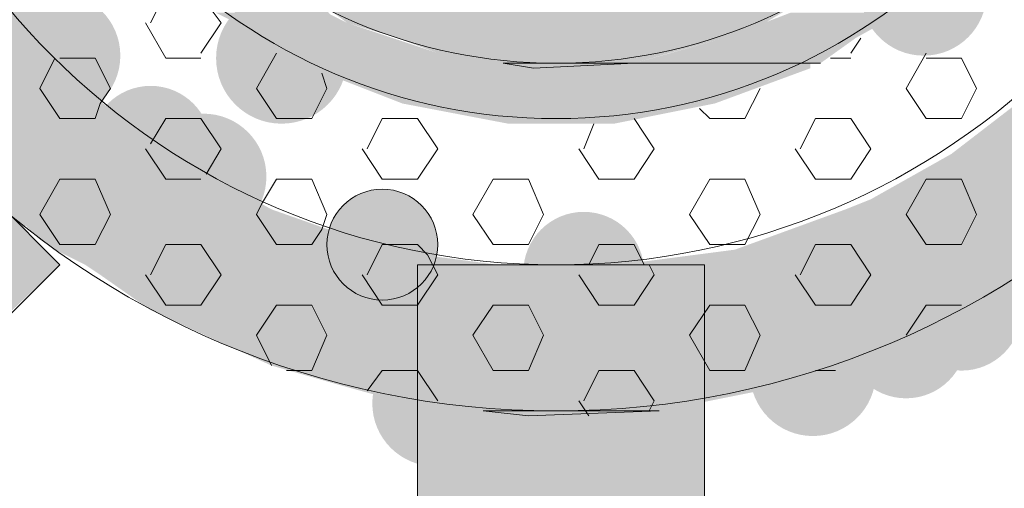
# Model space of a CAD drawing. Extents: x 3940905 to 4145695, y 925352 to 1109797.
# Tile 1041 of 1056: x 4067718 to 4067818, y 1099672 to 1099719. Entities that reach past the tile are written whole.
import ezdxf

# ---------------------------------------------------------------- set-up
doc = ezdxf.new("R2010")
doc.units = 0
doc.header["$LTSCALE"] = 750
doc.header["$MEASUREMENT"] = 0
doc.layers.add('CKD Equipments', color=252, linetype='CONTINUOUS', lineweight=0)

msp = doc.modelspace()

# ---------------------------------------------------------------- hatches: boundary and pattern name
at = {"layer": 'CKD Equipments', "true_color": 0x808080}
h = msp.add_hatch(color=8, dxfattribs=at)
edge = h.paths.add_edge_path(flags=16)
edge.add_arc((4067809.434, 1099722.213), 6.36, 0, 360)
h = msp.add_hatch(color=8, dxfattribs=at)
h.paths.add_polyline_path([(4067721.155, 1099716.616), (4067698.259, 1099722.213), (4067716.067, 1099722.213)])
h.paths.add_polyline_path([(4067701.82, 1099716.616), (4067721.155, 1099716.616), (4067698.259, 1099722.213)])
h = msp.add_hatch(color=8, dxfattribs=at)
edge = h.paths.add_edge_path(flags=16)
edge.add_arc((4067721.918, 1099715.853), 6.353, 0, 360)
h = msp.add_hatch(color=8, dxfattribs=at)
edge = h.paths.add_edge_path(flags=16)
edge.add_arc((4067744.56, 1099715.599), 6.615, 0, 360)
h = msp.add_hatch(color=8, dxfattribs=at)
h.paths.add_polyline_path([(4067793.406, 1099719.16), (4067749.14, 1099720.687), (4067795.951, 1099720.687)])
h.paths.add_polyline_path([(4067751.175, 1099719.16), (4067793.406, 1099719.16), (4067749.14, 1099720.687)])
h = msp.add_hatch(color=8, dxfattribs=at)
h.paths.add_polyline_path([(4067751.175, 1099719.16), (4067737.946, 1099720.178), (4067749.14, 1099720.178)])
h.paths.add_polyline_path([(4067739.981, 1099719.16), (4067751.175, 1099719.16), (4067737.946, 1099720.178)])
h = msp.add_hatch(color=8, dxfattribs=at)
h.paths.add_polyline_path([(4067802.565, 1099717.634), (4067795.951, 1099720.178), (4067807.144, 1099720.178)])
h.paths.add_polyline_path([(4067789.336, 1099717.634), (4067802.565, 1099717.634), (4067795.951, 1099720.178)])
h = msp.add_hatch(color=8, dxfattribs=at)
h.paths.add_polyline_path([(4067760.334, 1099716.108), (4067739.981, 1099719.16), (4067751.175, 1099719.16)])
h.paths.add_polyline_path([(4067745.069, 1099716.108), (4067760.334, 1099716.108), (4067739.981, 1099719.16)])
h = msp.add_hatch(color=8, dxfattribs=at)
h.paths.add_polyline_path([(4067789.336, 1099717.634), (4067751.175, 1099719.16), (4067793.406, 1099719.16)])
h.paths.add_polyline_path([(4067756.263, 1099717.634), (4067789.336, 1099717.634), (4067751.175, 1099719.16)])
h = msp.add_hatch(color=8, dxfattribs=at)
h.paths.add_polyline_path([(4067783.739, 1099716.108), (4067756.263, 1099717.634), (4067789.336, 1099717.634)])
h.paths.add_polyline_path([(4067760.334, 1099716.108), (4067783.739, 1099716.108), (4067756.263, 1099717.634)])
h = msp.add_hatch(color=8, dxfattribs=at)
h.paths.add_polyline_path([(4067799.003, 1099715.09), (4067789.336, 1099717.634), (4067802.565, 1099717.634)])
h.paths.add_polyline_path([(4067780.177, 1099715.09), (4067799.003, 1099715.09), (4067789.336, 1099717.634)])
h = msp.add_hatch(color=8, dxfattribs=at)
h.paths.add_polyline_path([(4067723.699, 1099713.055), (4067701.82, 1099716.616), (4067721.155, 1099716.616)])
h.paths.add_polyline_path([(4067704.364, 1099713.055), (4067723.699, 1099713.055), (4067701.82, 1099716.616)])
at = {"layer": 'CKD Equipments', "true_color": 0xff0000}
h = msp.add_hatch(color=1, dxfattribs=at)
h.paths.add_polyline_path([(4067722.173, 1099694.737), (4067680.45, 1099694.737), (4067701.311, 1099715.599)])
h.paths.add_polyline_path([(4067670.274, 1099684.561), (4067722.173, 1099694.737), (4067680.45, 1099694.737)])
h.paths.add_polyline_path([(4067711.488, 1099684.561), (4067670.274, 1099684.561), (4067722.173, 1099694.737)])
at = {"layer": 'CKD Equipments', "true_color": 0x808080}
h = msp.add_hatch(color=8, dxfattribs=at)
h.paths.add_polyline_path([(4067769.492, 1099715.09), (4067745.069, 1099716.108), (4067760.334, 1099716.108)])
h.paths.add_polyline_path([(4067747.105, 1099715.09), (4067769.492, 1099715.09), (4067745.069, 1099716.108)])
h = msp.add_hatch(color=8, dxfattribs=at)
h.paths.add_polyline_path([(4067780.177, 1099715.09), (4067760.334, 1099716.108), (4067783.739, 1099716.108)])
h.paths.add_polyline_path([(4067766.948, 1099715.09), (4067780.177, 1099715.09), (4067760.334, 1099716.108)])
h = msp.add_hatch(color=8, dxfattribs=at)
h.paths.add_polyline_path([(4067770.001, 1099714.581), (4067747.105, 1099715.09), (4067769.492, 1099715.09)])
h.paths.add_polyline_path([(4067747.613, 1099714.581), (4067770.001, 1099714.581), (4067747.105, 1099715.09)])
h = msp.add_hatch(color=8, dxfattribs=at)
h.paths.add_polyline_path([(4067788.318, 1099711.019), (4067747.613, 1099714.581), (4067797.986, 1099714.581)])
h.paths.add_polyline_path([(4067756.772, 1099711.019), (4067788.318, 1099711.019), (4067747.613, 1099714.581)])
h = msp.add_hatch(color=8, dxfattribs=at)
h.paths.add_polyline_path([(4067797.986, 1099714.581), (4067773.054, 1099715.09), (4067797.986, 1099715.09)])
h.paths.add_polyline_path([(4067770.001, 1099714.581), (4067797.986, 1099714.581), (4067773.054, 1099715.09)])
h = msp.add_hatch(color=8, dxfattribs=at)
h.paths.add_polyline_path([(4067732.858, 1099706.44), (4067704.364, 1099713.055), (4067723.699, 1099713.055)])
h.paths.add_polyline_path([(4067710.47, 1099706.44), (4067732.858, 1099706.44), (4067704.364, 1099713.055)])
h = msp.add_hatch(color=8, dxfattribs=at)
edge = h.paths.add_edge_path(flags=16)
edge.add_arc((4067731.331, 1099706.695), 6.106, 0, 360)
h = msp.add_hatch(color=8, dxfattribs=at)
h.paths.add_polyline_path([(4067778.142, 1099708.984), (4067756.772, 1099711.019), (4067788.318, 1099711.019)])
h.paths.add_polyline_path([(4067767.457, 1099708.984), (4067778.142, 1099708.984), (4067756.772, 1099711.019)])
h = msp.add_hatch(color=8, dxfattribs=at)
h.paths.add_polyline_path([(4067834.62, 1099705.931), (4067818.847, 1099711.019), (4067839.2, 1099711.019)])
h.paths.add_polyline_path([(4067812.233, 1099705.931), (4067834.62, 1099705.931), (4067818.847, 1099711.019)])
h = msp.add_hatch(color=8, dxfattribs=at)
edge = h.paths.add_edge_path(flags=16)
edge.add_arc((4067714.032, 1099703.387), 6.615, 0, 360)
h = msp.add_hatch(color=8, dxfattribs=at)
edge = h.paths.add_edge_path(flags=16)
edge.add_arc((4067736.674, 1099703.642), 6.353, 0, 360)
h = msp.add_hatch(color=8, dxfattribs=at)
h.paths.add_polyline_path([(4067733.367, 1099705.931), (4067710.47, 1099706.44), (4067732.858, 1099706.44)])
h.paths.add_polyline_path([(4067710.47, 1099705.931), (4067733.367, 1099705.931), (4067710.47, 1099706.44)])
h = msp.add_hatch(color=8, dxfattribs=at)
h.paths.add_polyline_path([(4067743.543, 1099700.334), (4067710.47, 1099705.931), (4067733.367, 1099705.931)])
h.paths.add_polyline_path([(4067717.085, 1099700.334), (4067743.543, 1099700.334), (4067710.47, 1099705.931)])
h = msp.add_hatch(color=8, dxfattribs=at)
h.paths.add_polyline_path([(4067830.041, 1099701.352), (4067812.233, 1099705.931), (4067834.62, 1099705.931)])
h.paths.add_polyline_path([(4067804.092, 1099701.352), (4067830.041, 1099701.352), (4067812.233, 1099705.931)])
h = msp.add_hatch(color=8, dxfattribs=at)
edge = h.paths.add_edge_path(flags=16)
edge.add_arc((4067754.737, 1099696.773), 5.597, 0, 360)
h = msp.add_hatch(color=8, dxfattribs=at)
h.paths.add_polyline_path([(4067828.515, 1099700.334), (4067804.092, 1099701.352), (4067830.041, 1099701.352)])
h.paths.add_polyline_path([(4067801.547, 1099700.334), (4067828.515, 1099700.334), (4067804.092, 1099701.352)])
h = msp.add_hatch(color=8, dxfattribs=at)
h.paths.add_polyline_path([(4067752.193, 1099697.282), (4067717.085, 1099700.334), (4067743.543, 1099700.334)])
h.paths.add_polyline_path([(4067720.137, 1099697.282), (4067752.193, 1099697.282), (4067717.085, 1099700.334)])
h = msp.add_hatch(color=8, dxfattribs=at)
h.paths.add_polyline_path([(4067823.426, 1099696.264), (4067801.547, 1099700.334), (4067828.515, 1099700.334)])
h.paths.add_polyline_path([(4067790.354, 1099696.264), (4067823.426, 1099696.264), (4067801.547, 1099700.334)])
h = msp.add_hatch(color=8, dxfattribs=at)
edge = h.paths.add_edge_path(flags=16)
edge.add_arc((4067775.089, 1099693.974), 6.106, 0, 360)
h = msp.add_hatch(color=8, dxfattribs=at)
edge = h.paths.add_edge_path(flags=16)
edge.add_arc((4067818.593, 1099693.465), 6.353, 0, 360)
h = msp.add_hatch(color=8, dxfattribs=at)
h.paths.add_polyline_path([(4067754.737, 1099696.264), (4067720.137, 1099697.282), (4067752.193, 1099697.282)])
h.paths.add_polyline_path([(4067721.664, 1099696.264), (4067754.737, 1099696.264), (4067720.137, 1099697.282)])
h = msp.add_hatch(color=8, dxfattribs=at)
h.paths.add_polyline_path([(4067766.439, 1099694.737), (4067721.664, 1099696.264), (4067754.737, 1099696.264)])
h.paths.add_polyline_path([(4067724.717, 1099694.737), (4067766.439, 1099694.737), (4067721.664, 1099696.264)])
h = msp.add_hatch(color=8, dxfattribs=at)
h.paths.add_polyline_path([(4067820.882, 1099694.737), (4067790.354, 1099696.264), (4067823.426, 1099696.264)])
h.paths.add_polyline_path([(4067778.651, 1099694.737), (4067820.882, 1099694.737), (4067790.354, 1099696.264)])
h = msp.add_hatch(color=8, dxfattribs=at)
edge = h.paths.add_edge_path(flags=16)
edge.add_arc((4067813.25, 1099690.158), 6.106, 0, 360)
h = msp.add_hatch(color=8, dxfattribs=at)
h.paths.add_polyline_path([(4067819.865, 1099693.72), (4067724.717, 1099694.737), (4067820.882, 1099694.737)])
h.paths.add_polyline_path([(4067726.243, 1099693.72), (4067819.865, 1099693.72), (4067724.717, 1099694.737)])
at = {"layer": 'CKD Equipments', "true_color": 0xff0000}
h = msp.add_hatch(color=1, dxfattribs=at)
h.paths.add_polyline_path([(4067758.298, 1099642.839), (4067787.301, 1099694.737), (4067758.298, 1099694.737)])
h.paths.add_polyline_path([(4067787.301, 1099642.839), (4067758.298, 1099642.839), (4067787.301, 1099694.737)])
at = {"layer": 'CKD Equipments', "true_color": 0x808080}
h = msp.add_hatch(color=8, dxfattribs=at)
h.paths.add_polyline_path([(4067813.25, 1099690.158), (4067726.243, 1099693.72), (4067819.865, 1099693.72)])
h.paths.add_polyline_path([(4067731.331, 1099690.158), (4067813.25, 1099690.158), (4067726.243, 1099693.72)])
h = msp.add_hatch(color=8, dxfattribs=at)
edge = h.paths.add_edge_path(flags=16)
edge.add_arc((4067807.653, 1099687.36), 6.106, 0, 360)
h = msp.add_hatch(color=8, dxfattribs=at)
h.paths.add_polyline_path([(4067808.162, 1099687.105), (4067731.331, 1099690.158), (4067813.25, 1099690.158)])
h.paths.add_polyline_path([(4067737.946, 1099687.105), (4067808.162, 1099687.105), (4067731.331, 1099690.158)])
h = msp.add_hatch(color=8, dxfattribs=at)
edge = h.paths.add_edge_path(flags=16)
edge.add_arc((4067798.24, 1099683.798), 6.353, 0, 360)
h = msp.add_hatch(color=8, dxfattribs=at)
h.paths.add_polyline_path([(4067801.039, 1099684.561), (4067737.946, 1099687.105), (4067808.162, 1099687.105)])
h.paths.add_polyline_path([(4067743.543, 1099684.561), (4067801.039, 1099684.561), (4067737.946, 1099687.105)])
h = msp.add_hatch(color=8, dxfattribs=at)
edge = h.paths.add_edge_path(flags=16)
edge.add_arc((4067760.079, 1099680.745), 6.353, 0, 360)
h = msp.add_hatch(color=8, dxfattribs=at)
h.paths.add_polyline_path([(4067795.442, 1099682.526), (4067743.543, 1099684.561), (4067801.039, 1099684.561)])
h.paths.add_polyline_path([(4067750.666, 1099682.526), (4067795.442, 1099682.526), (4067743.543, 1099684.561)])
h = msp.add_hatch(color=8, dxfattribs=at)
h.paths.add_polyline_path([(4067787.81, 1099681), (4067750.666, 1099682.526), (4067795.442, 1099682.526)])
h.paths.add_polyline_path([(4067756.263, 1099681), (4067787.81, 1099681), (4067750.666, 1099682.526)])
h = msp.add_hatch(color=8, dxfattribs=at)
h.paths.add_polyline_path([(4067782.721, 1099679.982), (4067756.263, 1099681), (4067787.81, 1099681)])
h.paths.add_polyline_path([(4067764.913, 1099679.982), (4067782.721, 1099679.982), (4067756.263, 1099681)])

# ---------------------------------------------------------------- linework, layer by layer
at = {"layer": 'CKD Equipments', "color": 8, "true_color": 0x808080}
for p, q in [((4067732.858, 1099722.213), (4067731.331, 1099719.16)), ((4067736.928, 1099721.196), (4067738.455, 1099719.16)), ((4067730.823, 1099719.16), (4067732.858, 1099715.599)), ((4067738.455, 1099719.16), (4067736.419, 1099716.108)), ((4067803.074, 1099717.634), (4067802.056, 1099716.108)), ((4067722.173, 1099694.737), (4067701.311, 1099715.599)), ((4067721.664, 1099715.599), (4067720.137, 1099712.546)), ((4067725.734, 1099715.599), (4067722.173, 1099715.599)), ((4067725.734, 1099715.599), (4067727.261, 1099712.546)), ((4067736.419, 1099715.599), (4067732.858, 1099715.599)), ((4067744.052, 1099716.108), (4067742.016, 1099712.546)), ((4067802.056, 1099715.599), (4067800.021, 1099715.599)), ((4067809.688, 1099716.108), (4067807.653, 1099712.546)), ((4067813.25, 1099715.599), (4067809.688, 1099715.599)), ((4067813.25, 1099715.599), (4067814.777, 1099712.546)), ((4067770.001, 1099714.581), (4067766.948, 1099715.09)), ((4067766.948, 1099715.09), (4067780.177, 1099715.09)), ((4067780.177, 1099715.09), (4067770.001, 1099714.581)), ((4067773.054, 1099715.09), (4067797.986, 1099715.09)), ((4067780.177, 1099715.09), (4067773.054, 1099715.09)), ((4067797.986, 1099715.09), (4067780.177, 1099715.09)), ((4067797.986, 1099715.09), (4067780.177, 1099715.09)), ((4067780.177, 1099715.09), (4067799.003, 1099715.09)), ((4067799.003, 1099715.09), (4067797.986, 1099715.09)), ((4067797.986, 1099715.09), (4067797.986, 1099715.09)), ((4067748.631, 1099714.072), (4067749.14, 1099712.546)), ((4067720.137, 1099712.546), (4067722.173, 1099709.493)), ((4067727.261, 1099712.546), (4067726.243, 1099711.019)), ((4067742.016, 1099712.546), (4067744.052, 1099709.493)), ((4067749.14, 1099712.546), (4067747.613, 1099709.493)), ((4067792.898, 1099712.546), (4067791.371, 1099709.493)), ((4067807.653, 1099712.546), (4067809.688, 1099709.493)), ((4067814.777, 1099712.546), (4067813.25, 1099709.493)), ((4067726.243, 1099711.019), (4067725.734, 1099709.493)), ((4067786.792, 1099710.511), (4067787.81, 1099709.493)), ((4067725.734, 1099709.493), (4067722.173, 1099709.493)), ((4067732.858, 1099709.493), (4067731.331, 1099706.949)), ((4067736.419, 1099709.493), (4067732.858, 1099709.493)), ((4067736.419, 1099709.493), (4067738.455, 1099706.44)), ((4067747.613, 1099709.493), (4067744.052, 1099709.493)), ((4067754.737, 1099709.493), (4067753.21, 1099706.44)), ((4067758.298, 1099709.493), (4067754.737, 1099709.493)), ((4067758.298, 1099709.493), (4067760.334, 1099706.44)), ((4067780.177, 1099709.493), (4067782.213, 1099706.44)), ((4067791.371, 1099709.493), (4067787.81, 1099709.493)), ((4067798.495, 1099709.493), (4067796.968, 1099706.44)), ((4067802.056, 1099709.493), (4067798.495, 1099709.493)), ((4067802.056, 1099709.493), (4067804.092, 1099706.44)), ((4067813.25, 1099709.493), (4067809.688, 1099709.493)), ((4067776.107, 1099708.984), (4067775.089, 1099706.44)), ((4067730.823, 1099706.44), (4067732.858, 1099703.387)), ((4067738.455, 1099706.44), (4067736.928, 1099703.896)), ((4067752.701, 1099706.44), (4067754.737, 1099703.387)), ((4067760.334, 1099706.44), (4067758.298, 1099703.387)), ((4067774.58, 1099706.44), (4067776.616, 1099703.387)), ((4067782.213, 1099706.44), (4067780.177, 1099703.387)), ((4067796.459, 1099706.44), (4067798.495, 1099703.387)), ((4067804.092, 1099706.44), (4067802.056, 1099703.387)), ((4067722.173, 1099703.387), (4067720.137, 1099699.826)), ((4067725.734, 1099703.387), (4067722.173, 1099703.387)), ((4067725.734, 1099703.387), (4067727.261, 1099699.826)), ((4067736.419, 1099703.387), (4067732.858, 1099703.387)), ((4067744.052, 1099703.387), (4067742.525, 1099700.843)), ((4067747.613, 1099703.387), (4067744.052, 1099703.387)), ((4067747.613, 1099703.387), (4067749.14, 1099699.826)), ((4067758.298, 1099703.387), (4067754.737, 1099703.387)), ((4067765.931, 1099703.387), (4067763.895, 1099699.826)), ((4067769.492, 1099703.387), (4067765.931, 1099703.387)), ((4067769.492, 1099703.387), (4067771.019, 1099699.826)), ((4067780.177, 1099703.387), (4067776.616, 1099703.387)), ((4067787.81, 1099703.387), (4067785.774, 1099699.826)), ((4067791.371, 1099703.387), (4067787.81, 1099703.387)), ((4067791.371, 1099703.387), (4067792.898, 1099699.826)), ((4067802.056, 1099703.387), (4067798.495, 1099703.387)), ((4067809.688, 1099703.387), (4067807.653, 1099699.826)), ((4067813.25, 1099703.387), (4067809.688, 1099703.387)), ((4067813.25, 1099703.387), (4067814.777, 1099699.826)), ((4067742.525, 1099700.843), (4067742.016, 1099699.826)), ((4067720.137, 1099699.826), (4067722.173, 1099696.773)), ((4067727.261, 1099699.826), (4067725.734, 1099696.773)), ((4067742.016, 1099699.826), (4067744.052, 1099696.773)), ((4067749.14, 1099699.826), (4067748.631, 1099698.299)), ((4067763.895, 1099699.826), (4067765.931, 1099696.773)), ((4067771.019, 1099699.826), (4067769.492, 1099696.773)), ((4067785.774, 1099699.826), (4067787.81, 1099696.773)), ((4067792.898, 1099699.826), (4067791.371, 1099696.773)), ((4067807.653, 1099699.826), (4067809.688, 1099696.773)), ((4067814.777, 1099699.826), (4067813.25, 1099696.773)), ((4067748.631, 1099698.299), (4067747.613, 1099696.773)), ((4067725.734, 1099696.773), (4067722.173, 1099696.773)), ((4067732.858, 1099696.773), (4067731.331, 1099693.72)), ((4067736.419, 1099696.773), (4067732.858, 1099696.773)), ((4067736.419, 1099696.773), (4067738.455, 1099693.72)), ((4067747.613, 1099696.773), (4067744.052, 1099696.773)), ((4067754.737, 1099696.773), (4067753.21, 1099693.72)), ((4067758.298, 1099696.773), (4067754.737, 1099696.773)), ((4067758.298, 1099696.773), (4067759.316, 1099695.755)), ((4067769.492, 1099696.773), (4067765.931, 1099696.773)), ((4067776.616, 1099696.773), (4067775.598, 1099694.737)), ((4067780.177, 1099696.773), (4067776.616, 1099696.773)), ((4067780.177, 1099696.773), (4067781.195, 1099694.737)), ((4067791.371, 1099696.773), (4067787.81, 1099696.773)), ((4067798.495, 1099696.773), (4067796.968, 1099693.72)), ((4067802.056, 1099696.773), (4067798.495, 1099696.773)), ((4067802.056, 1099696.773), (4067804.092, 1099693.72)), ((4067813.25, 1099696.773), (4067809.688, 1099696.773)), ((4067759.316, 1099695.755), (4067760.334, 1099693.72)), ((4067722.173, 1099694.737), (4067628.551, 1099601.625)), ((4067758.298, 1099591.449), (4067758.298, 1099694.737)), ((4067758.298, 1099694.737), (4067787.301, 1099694.737)), ((4067781.704, 1099694.737), (4067782.213, 1099693.72)), ((4067787.301, 1099694.737), (4067787.301, 1099591.449)), ((4067730.823, 1099693.72), (4067732.858, 1099690.667)), ((4067738.455, 1099693.72), (4067736.419, 1099690.667)), ((4067752.701, 1099693.72), (4067754.737, 1099690.667)), ((4067760.334, 1099693.72), (4067758.298, 1099690.667)), ((4067774.58, 1099693.72), (4067776.616, 1099690.667)), ((4067782.213, 1099693.72), (4067780.177, 1099690.667)), ((4067796.459, 1099693.72), (4067798.495, 1099690.667)), ((4067804.092, 1099693.72), (4067802.056, 1099690.667)), ((4067736.419, 1099690.667), (4067732.858, 1099690.667)), ((4067744.052, 1099690.667), (4067742.016, 1099687.614)), ((4067747.613, 1099690.667), (4067744.052, 1099690.667)), ((4067747.613, 1099690.667), (4067749.14, 1099687.614)), ((4067758.298, 1099690.667), (4067754.737, 1099690.667)), ((4067765.931, 1099690.667), (4067763.895, 1099687.614)), ((4067769.492, 1099690.667), (4067765.931, 1099690.667)), ((4067769.492, 1099690.667), (4067771.019, 1099687.614)), ((4067780.177, 1099690.667), (4067776.616, 1099690.667)), ((4067787.81, 1099690.667), (4067785.774, 1099687.614)), ((4067791.371, 1099690.667), (4067787.81, 1099690.667)), ((4067791.371, 1099690.667), (4067792.898, 1099687.614)), ((4067802.056, 1099690.667), (4067798.495, 1099690.667)), ((4067809.688, 1099690.667), (4067807.653, 1099687.614)), ((4067813.25, 1099690.667), (4067809.688, 1099690.667)), ((4067742.016, 1099687.614), (4067743.543, 1099684.561)), ((4067749.14, 1099687.614), (4067747.613, 1099684.052)), ((4067763.895, 1099687.614), (4067765.931, 1099684.052)), ((4067771.019, 1099687.614), (4067769.492, 1099684.052)), ((4067785.774, 1099687.614), (4067787.81, 1099684.052)), ((4067792.898, 1099687.614), (4067791.371, 1099684.052)), ((4067747.613, 1099684.052), (4067745.069, 1099684.052)), ((4067754.737, 1099684.052), (4067753.21, 1099682.017)), ((4067758.298, 1099684.052), (4067754.737, 1099684.052)), ((4067758.298, 1099684.052), (4067760.334, 1099681)), ((4067769.492, 1099684.052), (4067765.931, 1099684.052)), ((4067776.616, 1099684.052), (4067775.089, 1099681)), ((4067780.177, 1099684.052), (4067776.616, 1099684.052)), ((4067780.177, 1099684.052), (4067782.213, 1099681)), ((4067791.371, 1099684.052), (4067787.81, 1099684.052)), ((4067800.53, 1099684.052), (4067798.495, 1099684.052)), ((4067774.58, 1099681), (4067775.598, 1099679.473)), ((4067782.213, 1099681), (4067781.704, 1099679.982)), ((4067769.492, 1099679.473), (4067764.913, 1099679.982)), ((4067764.913, 1099679.982), (4067782.721, 1099679.982)), ((4067782.721, 1099679.982), (4067769.492, 1099679.473))]:
    msp.add_line(p, q, dxfattribs=at)
for centre, radius in [((4067772.291, 1099766.734), 86.753), ((4067772.291, 1099766.734), 71.997), ((4067772.291, 1099766.734), 57.241), ((4067772.291, 1099766.734), 51.644), ((4067754.737, 1099696.773), 5.597)]:
    msp.add_circle(centre, radius, dxfattribs=at)
for points in [[(4067770.001, 1099714.581), (4067766.948, 1099715.09), (4067780.177, 1099715.09)], [(4067769.492, 1099679.473), (4067764.913, 1099679.982), (4067782.721, 1099679.982)]]:
    msp.add_solid(points, dxfattribs=at)

doc.saveas('drawing.dxf')
